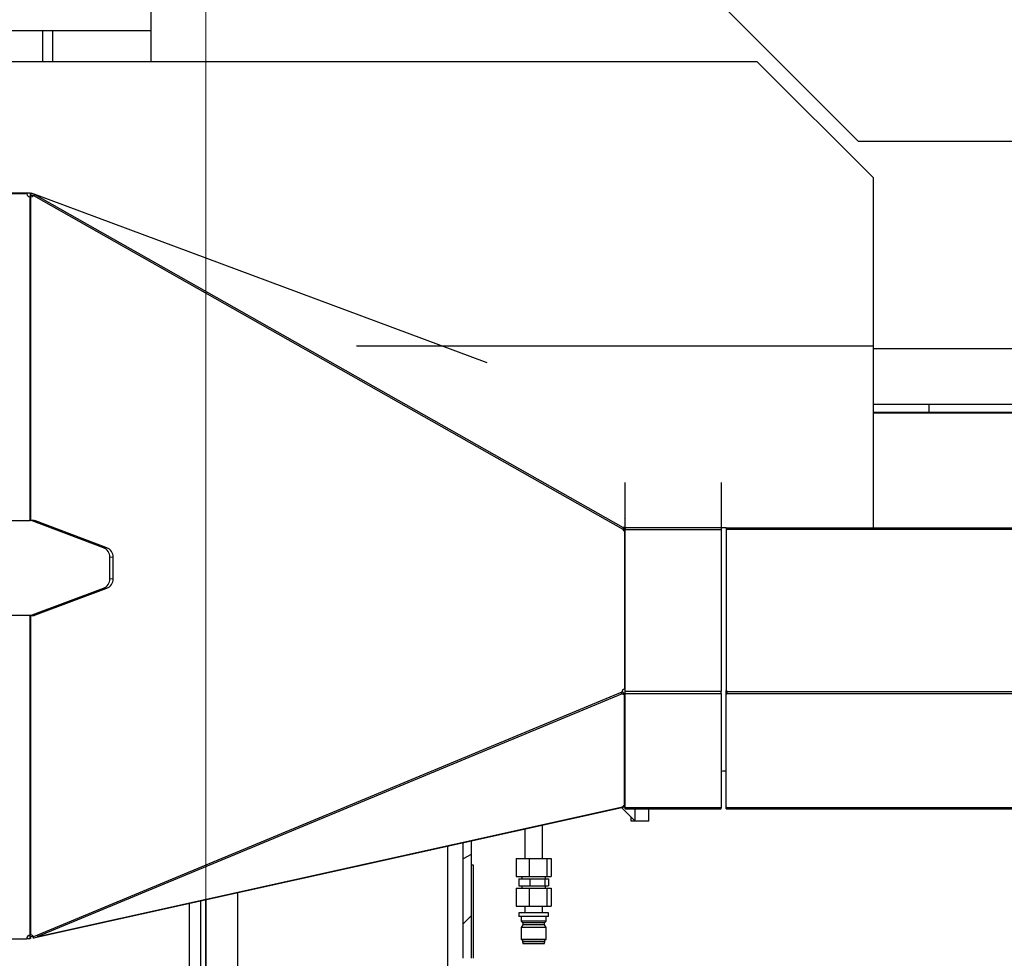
# Model space of a CAD drawing. Header units: inches. Extents: x 0 to 17820, y -10 to 12600.
# Tile 336 of 338: x 15421 to 16416, y 9434 to 10381. Entities that reach past the tile are written whole.
import ezdxf

# ---------------------------------------------------------------- set-up
doc = ezdxf.new("R2010")
doc.units = ezdxf.units.IN
doc.layers.add('1', color=7, linetype='Continuous', true_color=0xffffff)
doc.layers.add('254', color=7, linetype='Continuous', true_color=0xffffff)
doc.styles.add('latin_extended', font='simplex.shx')
doc.dimstyles.get("Standard").update_dxf_attribs({"dimtxt": 0.18, "dimasz": 0.18, "dimexe": 0.18, "dimexo": 0.0625, "dimgap": 0.09, "dimtad": 0, "dimtih": 1, "dimtoh": 1, "dimdec": 4, "dimzin": 0, "dimdsep": 46, "dimtxsty": 'Standard', "dimcen": 0.09, "dimadec": 0, "dimazin": 0, "dimtfac": 1, "dimtdec": 4, "dimtofl": 0, "dimtmove": 0, "dimatfit": 3, "dimfxl": 1, "dimtolj": 1, "dimtzin": 0, "dimarcsym": 0})

# ---------------------------------------------------------------- blocks, each defined once
blk = doc.blocks.new('_U5')
at = {"layer": '254', "color": 3, "linetype": 'Continuous', "lineweight": 13, "transparency": 16777216}
for p, q in [((16850.98, 10328.58), (16850.98, 7090.21)), ((15609.41, 8535.85), (15609.41, 7090.21)), ((15714.41, 7120.21), (16745.98, 7120.21))]:
    blk.add_line(p, q, dxfattribs=at)
at = {"layer": '254', "color": 3, "transparency": 16777216}
for points in [[(15714.41, 7137.71), (15714.41, 7102.71), (15609.41, 7120.21)], [(16745.98, 7102.71), (16745.98, 7137.71), (16850.98, 7120.21)]]:
    blk.add_solid(points, dxfattribs=at)
at = {"layer": 'Defpoints', "color": 0, "transparency": 16777216}
for p in [(16850.98, 10358.58), (15609.41, 8565.85), (16850.98, 7120.21)]:
    blk.add_point(p, dxfattribs=at)
at = {"layer": '254', "color": 2, "lineweight": 13, "transparency": 16777216, "insert": (16055.2, 7277.71), "char_height": 105, "attachment_point": 1, "style": 'latin_extended'}
blk.add_mtext('\\A1;1242', dxfattribs=at)
blk = doc.blocks.new('_U8')
at = {"layer": '254', "color": 3, "linetype": 'Continuous', "lineweight": 13, "transparency": 16777216}
for p, q in [((15609.41, 8637.85), (15609.41, 11506.59)), ((16376.48, 11160.29), (16376.48, 11506.59)), ((15714.41, 11476.59), (16271.48, 11476.59))]:
    blk.add_line(p, q, dxfattribs=at)
at = {"layer": '254', "color": 3, "transparency": 16777216}
for points in [[(15714.41, 11494.09), (15714.41, 11459.09), (15609.41, 11476.59)], [(16271.48, 11459.09), (16271.48, 11494.09), (16376.48, 11476.59)]]:
    blk.add_solid(points, dxfattribs=at)
at = {"layer": 'Defpoints', "color": 0, "transparency": 16777216}
for p in [(16376.48, 11476.59), (16376.48, 11130.29), (15609.41, 8607.85)]:
    blk.add_point(p, dxfattribs=at)
at = {"layer": '254', "color": 2, "lineweight": 13, "transparency": 16777216, "insert": (15857.95, 11634.09), "char_height": 105, "attachment_point": 1, "style": 'latin_extended'}
blk.add_mtext('\\A1;767', dxfattribs=at)

msp = doc.modelspace()

# ---------------------------------------------------------------- linework, layer by layer
at = {"layer": '1', "color": 2, "linetype": 'Continuous', "lineweight": 25}
for p, q in [((15553.979, 10972.286), (15553.979, 10338.787)), ((16134.128, 10392.647), (16268.479, 10258.295)), ((15553.979, 10369.904), (15363.479, 10369.904)), ((15444.413, 10369.91), (15444.413, 10338.791)), ((15454.413, 10369.905), (15454.413, 10338.794)), ((16166.205, 10338.787), (15304.413, 10338.787)), ((16283.479, 10221.513), (16166.205, 10338.787)), ((16484.479, 10258.295), (16268.479, 10258.295)), ((16283.479, 10051.823), (16283.479, 10221.513)), ((15428.539, 10205.355), (15306.912, 10205.355)), ((15307.412, 10206.355), (15431.962, 10206.355)), ((15431.962, 10206.355), (15431.962, 10202.38)), ((15432.833, 10206.198), (15431.962, 10203.854)), ((15435.211, 10203.684), (15431.962, 10203.684)), ((15431.971, 9875.855), (15431.971, 10202.379)), ((15432.825, 10202.379), (15431.971, 10202.379)), ((15432.825, 9875.855), (15432.825, 10202.379)), ((15435.94, 10205.043), (15432.833, 10206.198)), ((15435.211, 10203.684), (16030.64, 9866.991)), ((15435.939, 10205.043), (15435.939, 10203.272)), ((15893.548, 10034.966), (15435.939, 10205.043)), ((15435.939, 10205.043), (16030.985, 9868.566)), ((16283.479, 10051.823), (15761.369, 10051.823)), ((16283.479, 9868.342), (16283.479, 10051.823)), ((16283.479, 10049.286), (16850.979, 10049.286)), ((16283.469, 9993.178), (16556.69, 9993.178)), ((16339.413, 9993.178), (16339.413, 9984.854)), ((16560.557, 9984.855), (16283.482, 9984.855)), ((16560.557, 9984.122), (16283.482, 9984.122)), ((16032.912, 9868.429), (16032.912, 9914.197)), ((16129.912, 9914.197), (16129.912, 9868.429)), ((15396.201, 9875.855), (15431.971, 9875.855)), ((15432.825, 9875.855), (15431.971, 9875.855)), ((15434.304, 9875.855), (15432.825, 9875.855)), ((15506.119, 9848.209), (15434.018, 9875.284)), ((15509.534, 9848.209), (15437.433, 9875.284)), ((16032.158, 9878.022), (16032.909, 9877.485)), ((16030.985, 9868.566), (16030.985, 9865.785)), ((16031.744, 9868.624), (16032.162, 9868.429)), ((16031.776, 9865.326), (16032.246, 9865.326)), ((16032.162, 9868.429), (16032.162, 9865.326)), ((16032.246, 9865.326), (16032.246, 9705.628)), ((16129.912, 9868.429), (16032.912, 9868.429)), ((16032.912, 9868.429), (16032.912, 9866.661)), ((16032.912, 9866.662), (16129.912, 9866.662)), ((16032.912, 9703.047), (16032.912, 9866.662)), ((16129.912, 9868.429), (16129.912, 9866.662)), ((16129.912, 9866.662), (16129.912, 9703.047)), ((16134.912, 9868.342), (16129.915, 9868.342)), ((16134.912, 9868.429), (16134.912, 9866.661)), ((16134.912, 9868.429), (16805.152, 9868.429)), ((16805.152, 9866.662), (16134.912, 9866.662)), ((16134.912, 9866.662), (16134.912, 9704.225)), ((15512.39, 9816.93), (15512.39, 9838.779)), ((15515.805, 9816.93), (15515.805, 9838.779)), ((15434.018, 9780.425), (15506.119, 9807.5)), ((15437.433, 9780.425), (15509.534, 9807.5)), ((15431.971, 9779.855), (15396.201, 9779.855)), ((15431.971, 9457.33), (15431.971, 9779.855)), ((15432.825, 9779.855), (15431.971, 9779.855)), ((15432.825, 9779.855), (15434.304, 9779.855)), ((15432.825, 9457.33), (15432.825, 9779.855)), ((16029.595, 9702.485), (15435.488, 9455.654)), ((16029.948, 9700.936), (15439.729, 9455.721)), ((16029.948, 9700.936), (16028.95, 9702.217)), ((16032.186, 9700.432), (16029.736, 9703.579)), ((16032.186, 9588.38), (16032.186, 9700.432)), ((16032.912, 9701.28), (16032.912, 9703.048)), ((16129.912, 9703.047), (16032.912, 9703.047)), ((16032.912, 9585.587), (16032.912, 9701.28)), ((16032.912, 9701.28), (16129.912, 9701.28)), ((16129.912, 9701.28), (16129.912, 9703.047)), ((16129.912, 9701.28), (16129.912, 9585.587)), ((16134.912, 9700.447), (16134.912, 9704.225)), ((16134.912, 9586.419), (16134.912, 9700.447)), ((16135.791, 9701.28), (16135.791, 9703.048)), ((16135.791, 9703.047), (16805.677, 9703.047)), ((16135.791, 9701.28), (16805.677, 9701.28)), ((16029.514, 9585.712), (15435.463, 9454.031)), ((15439.729, 9455.721), (16030.179, 9586.605)), ((16029.514, 9585.712), (16029.357, 9586.422)), ((16032.305, 9586.331), (16029.514, 9585.712)), ((16029.588, 9585.729), (16042.906, 9572.411)), ((16032.305, 9586.331), (16031.884, 9588.227)), ((16032.912, 9584.855), (16032.912, 9585.587)), ((16129.912, 9585.587), (16032.912, 9585.587)), ((16129.912, 9584.855), (16129.912, 9585.587)), ((16134.912, 9584.855), (16134.912, 9586.419)), ((16693.071, 9585.587), (16135.791, 9585.587)), ((16135.791, 9584.855), (16135.791, 9585.587)), ((16032.912, 9584.855), (16129.912, 9584.855)), ((16038.906, 9572.411), (16038.906, 9576.412)), ((16042.906, 9572.411), (16042.906, 9584.856)), ((16056.906, 9572.411), (16056.906, 9584.856)), ((16134.912, 9584.855), (16135.791, 9584.855)), ((16135.791, 9584.855), (16692.778, 9584.855)), ((15949.413, 9534.492), (15949.413, 9567.956)), ((16056.906, 9572.411), (16038.906, 9572.411)), ((15931.413, 9563.966), (15931.413, 9534.492)), ((15853.413, 9546.673), (15853.413, 9260.114)), ((15869.413, 9433.856), (15869.413, 9550.219)), ((15877.413, 9551.997), (15877.413, 9538.711)), ((15877.413, 9538.711), (15869.413, 9534.38)), ((15877.413, 9538.711), (15877.413, 9476.585)), ((15877.633, 9527.883), (15877.413, 9527.883)), ((15877.413, 9525.883), (15877.633, 9525.883)), ((15877.633, 9433.855), (15877.633, 9527.883)), ((15879.633, 9527.883), (15877.633, 9527.883)), ((15879.633, 9433.854), (15879.633, 9527.883)), ((15922.646, 9534.492), (15935.916, 9534.492)), ((15922.646, 9534.492), (15922.646, 9516.492)), ((15935.916, 9534.492), (15953.683, 9534.492)), ((15935.916, 9534.492), (15935.916, 9516.492)), ((15953.683, 9534.492), (15958.181, 9534.492)), ((15953.683, 9534.492), (15953.683, 9516.492)), ((15958.181, 9534.492), (15958.181, 9516.492)), ((15922.646, 9516.492), (15935.916, 9516.492)), ((15928.413, 9516.492), (15928.413, 9513.992)), ((15935.916, 9516.492), (15953.683, 9516.492)), ((15952.413, 9513.992), (15952.413, 9516.492)), ((15953.683, 9516.492), (15958.181, 9516.492)), ((15925.422, 9513.992), (15936.618, 9513.992)), ((15925.422, 9513.992), (15925.422, 9506.992)), ((15925.422, 9506.992), (15936.618, 9506.992)), ((15928.413, 9506.992), (15928.413, 9504.492)), ((15936.618, 9513.992), (15951.61, 9513.992)), ((15936.618, 9513.992), (15936.618, 9506.992)), ((15936.618, 9506.992), (15951.61, 9506.992)), ((15951.61, 9513.992), (15955.404, 9513.992)), ((15951.61, 9513.992), (15951.61, 9506.992)), ((15951.61, 9506.992), (15955.404, 9506.992)), ((15952.413, 9504.492), (15952.413, 9506.992)), ((15955.404, 9513.992), (15955.404, 9506.992)), ((15641.413, 9499.681), (15641.413, 9240.854)), ((15922.646, 9504.492), (15935.916, 9504.492)), ((15922.646, 9504.492), (15922.646, 9486.492)), ((15935.916, 9504.492), (15953.683, 9504.492)), ((15935.916, 9504.492), (15935.916, 9486.492)), ((15953.683, 9504.492), (15958.181, 9504.492)), ((15953.683, 9504.492), (15953.683, 9486.492)), ((15958.181, 9504.492), (15958.181, 9486.492)), ((15592.413, 9488.82), (15592.413, 9402.064)), ((15604.413, 9402.064), (15604.413, 9491.481)), ((15609.413, 9350.612), (15609.413, 9492.59)), ((15609.413, 9492.586), (15609.413, 9350.608)), ((15922.646, 9486.492), (15935.916, 9486.492)), ((15931.413, 9486.492), (15931.413, 9479.692)), ((15935.916, 9486.492), (15953.683, 9486.492)), ((15949.413, 9479.692), (15949.413, 9486.492)), ((15953.683, 9486.492), (15958.181, 9486.492)), ((15877.413, 9476.585), (15869.413, 9468.585)), ((15925.413, 9479.692), (15925.413, 9476.192)), ((15940.413, 9479.692), (15925.413, 9479.692)), ((15940.413, 9476.192), (15925.413, 9476.192)), ((15927.913, 9476.192), (15927.913, 9471.192)), ((15955.413, 9479.692), (15940.413, 9479.692)), ((15955.413, 9476.192), (15940.413, 9476.192)), ((15952.913, 9471.192), (15952.913, 9476.192)), ((15955.413, 9476.192), (15955.413, 9479.692)), ((15927.913, 9471.192), (15929.413, 9469.692)), ((15940.413, 9471.192), (15927.913, 9471.192)), ((15929.413, 9467.692), (15927.913, 9464.892)), ((15929.413, 9469.692), (15929.413, 9467.692)), ((15940.413, 9469.692), (15929.413, 9469.692)), ((15940.413, 9467.692), (15929.413, 9467.692)), ((15952.913, 9471.192), (15940.413, 9471.192)), ((15951.413, 9469.692), (15940.413, 9469.692)), ((15951.413, 9467.692), (15940.413, 9467.692)), ((15951.413, 9469.692), (15952.913, 9471.192)), ((15951.413, 9467.692), (15951.413, 9469.692)), ((15952.913, 9464.892), (15951.413, 9467.692)), ((15432.679, 9453.414), (15431.815, 9457.31)), ((15432.825, 9457.33), (15431.971, 9457.33)), ((15439.729, 9455.721), (15438.732, 9457.002)), ((15927.913, 9464.892), (15927.913, 9452.992)), ((15940.413, 9464.892), (15927.913, 9464.892)), ((15952.913, 9464.892), (15940.413, 9464.892)), ((15952.913, 9452.992), (15952.913, 9464.892)), ((15306.912, 9453.355), (15428.412, 9453.355)), ((15432.138, 9453.355), (15428.41, 9453.355)), ((15432.138, 9453.355), (15432.138, 9455.855)), ((15435.488, 9455.654), (15432.138, 9455.654)), ((15435.463, 9454.031), (15435.103, 9455.654)), ((15435.463, 9454.031), (15435.345, 9454.005)), ((15927.913, 9452.992), (15929.113, 9452.492)), ((15940.413, 9452.992), (15927.913, 9452.992)), ((15929.113, 9452.492), (15929.113, 9450.492)), ((15940.413, 9452.492), (15929.113, 9452.492)), ((15929.113, 9450.492), (15929.913, 9448.492)), ((15940.413, 9450.492), (15929.113, 9450.492)), ((15940.413, 9448.492), (15929.913, 9448.492)), ((15952.913, 9452.992), (15940.413, 9452.992)), ((15951.713, 9452.492), (15940.413, 9452.492)), ((15951.713, 9450.492), (15940.413, 9450.492)), ((15950.913, 9448.492), (15940.413, 9448.492)), ((15950.913, 9448.492), (15951.713, 9450.492)), ((15951.713, 9452.492), (15952.913, 9452.992)), ((15951.713, 9450.492), (15951.713, 9452.492))]:
    msp.add_line(p, q, dxfattribs=at)
at = {"layer": '1', "color": 110, "linetype": 'Continuous', "lineweight": 13}
for p, q in [((15437.433, 9875.284), (15434.018, 9875.284)), ((16031.744, 9868.624), (16031.744, 9865.326)), ((15509.534, 9848.209), (15506.119, 9848.209)), ((15515.805, 9838.779), (15512.39, 9838.779)), ((15515.805, 9816.93), (15512.39, 9816.93)), ((15509.534, 9807.5), (15506.119, 9807.5)), ((15437.433, 9780.425), (15434.018, 9780.425)), ((15435.345, 9454.005), (15434.979, 9455.654))]:
    msp.add_line(p, q, dxfattribs=at)
at = {"layer": '1', "color": 2, "linetype": 'Continuous', "lineweight": 25}
for centre, radius, start, end in [((15432.412, 10206.355), 4, 194.477512, 263.683352), ((16133.862, 9702.522), 2, 15.218437, 58.331796), ((15432.412, 9453.355), 4, 96.316648, 180)]:
    msp.add_arc(centre, radius, start, end, dxfattribs=at)
for centre, major_axis, ratio, start_param, end_param in [((15432.412, 10206.355), (0, 4), 0.9398849, 3.251839, 3.9815075), ((15430.89, 9865.855), (0, 10), 0.9398849, 5.9438927, 6.2831853), ((15434.304, 9865.855), (0, 10), 0.9398849, 5.9438927, 6.2831853), ((16031.551, 9867.234), (0, 1), 0.9398849, 1.8168159, 2.3170374), ((16031.776, 9866.326), (0, 1), 0.9398849, 1.3394334, 3.1415927), ((16031.744, 9867.916), (0.733, -0.681), 0.5910371, 2.072836, 3.2094173), ((15502.991, 9838.779), (0, 10), 0.9398849, 4.712389, 5.9438927), ((15506.406, 9838.779), (0, 10), 0.9398849, 4.712389, 5.9438927), ((15502.991, 9816.93), (0, 10), 0.9398849, 3.4808853, 4.712389), ((15506.406, 9816.93), (0, 10), 0.9398849, 3.4808853, 4.712389), ((15430.89, 9789.855), (0, 10), 0.9398849, 3.1415927, 3.4808853), ((15434.304, 9789.855), (0, 10), 0.9398849, 3.1415927, 3.4808853), ((16032.412, 9702.633), (0, 3), 0.9398849, 0.0587127, 1.6202967), ((16032.412, 9702.633), (-2.367, -1.843), 0.6193968, 6.1887872, 7.3187065), ((16133.862, 9701.651), (2, 0), 0.7071068, 5.2651034, 6.0175735), ((16032.412, 9586.355), (-2.367, -1.843), 0.6193968, 4.3487513, 5.2779066), ((16133.862, 9585.216), (2, 0), 0.7071068, 0.2656118, 1.0180819), ((15432.412, 9453.355), (0, 4), 0.9398849, 5.3248754, 6.172939)]:
    msp.add_ellipse(centre, major_axis=major_axis, ratio=ratio, start_param=start_param, end_param=end_param, dxfattribs=at)
msp.add_open_spline([(16032.188, 9615.245), (16032.431, 9615.265), (16032.675, 9615.284), (16032.919, 9615.304)], degree=3, dxfattribs=at)
msp.add_open_spline([(16129.905, 9622.814), (16130.021, 9622.823), (16131.688, 9622.945), (16133.354, 9623.067), (16134.905, 9623.18)], degree=3, knots=[0, 0, 0, 0, 0.0696492, 1, 1, 1, 1], dxfattribs=at)

# ---------------------------------------------------------------- dimensions: what is measured, and where the dimension line sits
at = {"layer": '254', "color": 2, "linetype": 'Continuous', "lineweight": 13}
for base, p1, p2, picture, middle in [((16376.48, 11476.588), (15609.413, 8607.854), (16376.48, 11130.286), '_U8', (15992.946, 11476.588)), ((16850.979, 7120.207), (15609.413, 8565.854), (16850.979, 10358.582), '_U5', (16230.196, 7120.207))]:
    dim = msp.add_linear_dim(base=base, p1=p1, p2=p2, dimstyle='Standard', override={"dimscale": 30, "dimtxt": 3.5, "dimasz": 3.5, "dimexe": 1, "dimexo": 1, "dimgap": 1.75, "dimtad": 1, "dimtih": 1, "dimtoh": 0, "dimdec": 0, "dimlfac": 1, "dimzin": 8, "dimdsep": 46, "dimlunit": 2, "dimtxsty": 'latin_extended', "dimsah": 1, "dimse1": 0, "dimse2": 0, "dimsd1": 0, "dimsd2": 0, "dimclrd": 3, "dimclre": 3, "dimclrt": 2, "dimtol": 0, "dimtm": -0.1, "dimtfac": 0.714286, "dimtdec": 3, "dimtofl": 1, "dimtmove": 0, "dimtzin": 8, "dimlwd": 13, "dimlwe": 13}, dxfattribs=at)
    dim.commit()
    dim.dimension.update_dxf_attribs({"geometry": picture, "text_midpoint": middle, "dimtype": 160})

doc.saveas('drawing.dxf')
